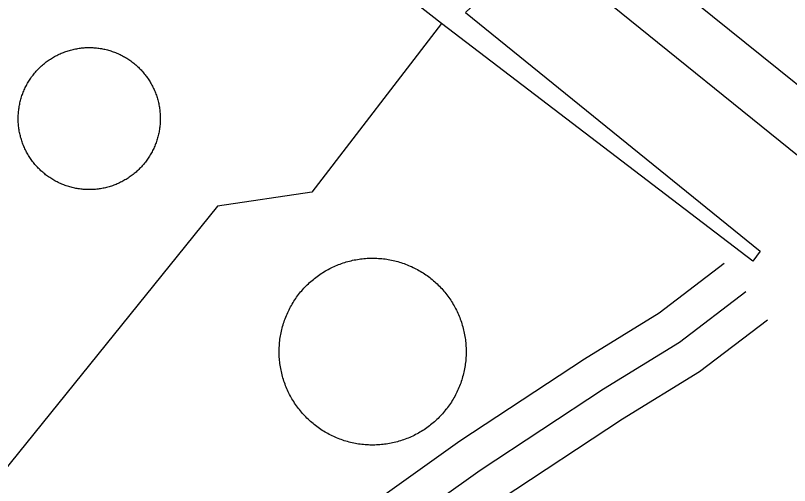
# Model space of a CAD drawing. Extents: x 3297753 to 3335611, y 652252 to 677623.
# Drawn here: x 3312663 to 3312989.3, y 659224.2 to 659422.4 of the extents above; entities that cross this region are included whole.
import ezdxf

# ---------------------------------------------------------------- set-up
doc = ezdxf.new("R2010")
doc.units = 0
for name, color, linetype in [('V-DOMW-TANK', 7, 'Continuous'), ('V-ROAD-CNTR', 7, 'Continuous'), ('V-TOPO-SHOR', 7, 'Continuous'), ('V-UTIL-LINE', 7, 'Continuous')]:
    doc.layers.add(name, color=color, linetype=linetype)

msp = doc.modelspace()

# ---------------------------------------------------------------- linework, layer by layer
at = {"layer": 'V-DOMW-TANK'}
for points in [[(3312664.16, 659379.34), (3312664.17, 659379.86), (3312664.19, 659380.38), (3312664.23, 659380.91), (3312664.26, 659381.43), (3312664.31, 659381.95), (3312664.37, 659382.47), (3312664.44, 659382.98), (3312664.51, 659383.5), (3312664.6, 659384.02), (3312664.69, 659384.53), (3312664.79, 659385.04), (3312664.91, 659385.55), (3312665.03, 659386.06), (3312665.15, 659386.57), (3312665.29, 659387.07), (3312665.44, 659387.58), (3312665.6, 659388.07), (3312665.76, 659388.57), (3312665.93, 659389.06), (3312666.12, 659389.55), (3312666.3, 659390.04), (3312666.5, 659390.53), (3312666.71, 659391), (3312666.92, 659391.48), (3312667.15, 659391.95), (3312667.38, 659392.42), (3312667.62, 659392.89), (3312667.87, 659393.34), (3312668.12, 659393.8), (3312668.39, 659394.25), (3312668.66, 659394.7), (3312668.94, 659395.14), (3312669.23, 659395.58), (3312669.52, 659396.01), (3312669.82, 659396.44), (3312670.13, 659396.86), (3312670.45, 659397.27), (3312670.77, 659397.68), (3312671.1, 659398.09), (3312671.44, 659398.48), (3312671.79, 659398.88), (3312672.14, 659399.26), (3312672.5, 659399.64), (3312672.86, 659400.02), (3312673.23, 659400.39), (3312673.61, 659400.75), (3312674, 659401.1), (3312674.39, 659401.45), (3312674.78, 659401.79), (3312675.19, 659402.12), (3312675.6, 659402.45), (3312676.01, 659402.77), (3312676.43, 659403.08), (3312676.85, 659403.39), (3312677.28, 659403.68), (3312677.72, 659403.97), (3312678.16, 659404.25), (3312678.6, 659404.53), (3312679.05, 659404.8), (3312679.5, 659405.06), (3312679.96, 659405.31), (3312680.43, 659405.55), (3312680.89, 659405.78), (3312681.37, 659406.01), (3312681.84, 659406.23), (3312682.32, 659406.44), (3312682.8, 659406.64), (3312683.28, 659406.83), (3312683.77, 659407.02), (3312684.27, 659407.19), (3312684.76, 659407.36), (3312685.26, 659407.52), (3312685.76, 659407.67), (3312686.26, 659407.81), (3312686.77, 659407.94), (3312687.28, 659408.07), (3312687.79, 659408.18), (3312688.3, 659408.29), (3312688.81, 659408.38), (3312689.33, 659408.47), (3312689.84, 659408.55), (3312690.36, 659408.62), (3312690.88, 659408.68), (3312691.4, 659408.73), (3312691.92, 659408.77), (3312692.44, 659408.81), (3312692.97, 659408.83), (3312693.49, 659408.85), (3312694.01, 659408.85), (3312694.53, 659408.85), (3312695.06, 659408.84), (3312695.58, 659408.82), (3312696.1, 659408.79), (3312696.62, 659408.75), (3312697.14, 659408.7), (3312697.66, 659408.64), (3312698.18, 659408.58), (3312698.7, 659408.5), (3312699.21, 659408.42), (3312699.73, 659408.32)], [(3312699.73, 659408.32), (3312700.24, 659408.22), (3312700.75, 659408.11), (3312701.26, 659407.99), (3312701.77, 659407.86), (3312702.27, 659407.72), (3312702.77, 659407.57), (3312703.27, 659407.42), (3312703.77, 659407.25), (3312704.26, 659407.08), (3312704.75, 659406.9), (3312705.24, 659406.71), (3312705.72, 659406.51), (3312706.2, 659406.3), (3312706.68, 659406.08), (3312707.15, 659405.86), (3312707.62, 659405.63), (3312708.08, 659405.39), (3312708.54, 659405.15), (3312709, 659404.89), (3312709.45, 659404.63), (3312709.89, 659404.35), (3312710.34, 659404.07), (3312710.77, 659403.79), (3312711.2, 659403.49), (3312711.63, 659403.19), (3312712.05, 659402.88), (3312712.47, 659402.56), (3312712.88, 659402.24), (3312713.28, 659401.91), (3312713.68, 659401.57), (3312714.07, 659401.23), (3312714.46, 659400.87), (3312714.84, 659400.52), (3312715.21, 659400.15), (3312715.58, 659399.78), (3312715.94, 659399.4), (3312716.29, 659399.02), (3312716.64, 659398.62), (3312716.98, 659398.23), (3312717.32, 659397.83), (3312717.64, 659397.42), (3312717.96, 659397), (3312718.28, 659396.59), (3312718.58, 659396.16), (3312718.88, 659395.73), (3312719.17, 659395.3), (3312719.45, 659394.86), (3312719.72, 659394.41), (3312719.99, 659393.96), (3312720.25, 659393.51), (3312720.5, 659393.05), (3312720.74, 659392.59), (3312720.98, 659392.12), (3312721.2, 659391.65), (3312721.42, 659391.17), (3312721.63, 659390.69), (3312721.83, 659390.21), (3312722.03, 659389.73), (3312722.21, 659389.24), (3312722.39, 659388.75), (3312722.55, 659388.25), (3312722.71, 659387.75), (3312722.86, 659387.25), (3312723, 659386.75), (3312723.14, 659386.24), (3312723.26, 659385.74), (3312723.38, 659385.23), (3312723.48, 659384.71), (3312723.58, 659384.2), (3312723.67, 659383.69), (3312723.74, 659383.17), (3312723.81, 659382.65), (3312723.88, 659382.13), (3312723.93, 659381.61), (3312723.97, 659381.09), (3312724, 659380.57), (3312724.03, 659380.05), (3312724.04, 659379.53), (3312724.05, 659379), (3312724.04, 659378.48), (3312724.04, 659377.96), (3312724.01, 659377.44), (3312723.98, 659376.91), (3312723.94, 659376.39), (3312723.9, 659375.87), (3312723.84, 659375.35), (3312723.77, 659374.83), (3312723.7, 659374.32), (3312723.61, 659373.8), (3312723.52, 659373.29), (3312723.41, 659372.77), (3312723.3, 659372.27), (3312723.18, 659371.76), (3312723.05, 659371.25), (3312722.91, 659370.74), (3312722.77, 659370.24), (3312722.61, 659369.74), (3312722.45, 659369.25), (3312722.27, 659368.75), (3312722.09, 659368.27)], [(3312678.76, 659353.19), (3312678.31, 659353.47), (3312677.87, 659353.74), (3312677.44, 659354.03), (3312677, 659354.33), (3312676.58, 659354.63), (3312676.16, 659354.94), (3312675.74, 659355.26), (3312675.33, 659355.58), (3312674.93, 659355.91), (3312674.53, 659356.25), (3312674.14, 659356.59), (3312673.75, 659356.95), (3312673.37, 659357.3), (3312672.99, 659357.67), (3312672.63, 659358.04), (3312672.27, 659358.42), (3312671.91, 659358.8), (3312671.57, 659359.19), (3312671.23, 659359.59), (3312670.89, 659359.99), (3312670.56, 659360.4), (3312670.24, 659360.81), (3312669.93, 659361.23), (3312669.63, 659361.66), (3312669.33, 659362.09), (3312669.04, 659362.52), (3312668.76, 659362.96), (3312668.48, 659363.41), (3312668.22, 659363.85), (3312667.96, 659364.31), (3312667.71, 659364.77), (3312667.46, 659365.23), (3312667.23, 659365.7), (3312667, 659366.17), (3312666.79, 659366.65), (3312666.58, 659367.12), (3312666.37, 659367.6), (3312666.18, 659368.09), (3312666, 659368.58), (3312665.82, 659369.07), (3312665.65, 659369.57), (3312665.5, 659370.07), (3312665.35, 659370.57), (3312665.2, 659371.07), (3312665.07, 659371.57), (3312664.95, 659372.08), (3312664.83, 659372.59), (3312664.73, 659373.11), (3312664.63, 659373.62), (3312664.54, 659374.13), (3312664.46, 659374.65), (3312664.39, 659375.17), (3312664.33, 659375.69), (3312664.28, 659376.2), (3312664.24, 659376.73), (3312664.2, 659377.25), (3312664.18, 659377.77), (3312664.17, 659378.3), (3312664.16, 659378.82), (3312664.16, 659379.34)], [(3312722.09, 659368.27), (3312721.91, 659367.78), (3312721.7, 659367.29), (3312721.5, 659366.82), (3312721.28, 659366.34), (3312721.06, 659365.87), (3312720.83, 659365.4), (3312720.59, 659364.93), (3312720.34, 659364.47), (3312720.08, 659364.02), (3312719.82, 659363.57), (3312719.54, 659363.12), (3312719.27, 659362.68), (3312718.98, 659362.24), (3312718.69, 659361.81), (3312718.38, 659361.38), (3312718.08, 659360.96), (3312717.76, 659360.55), (3312717.43, 659360.14), (3312717.1, 659359.73), (3312716.76, 659359.33), (3312716.42, 659358.94), (3312716.07, 659358.56), (3312715.71, 659358.17), (3312715.34, 659357.8), (3312714.97, 659357.43), (3312714.59, 659357.07), (3312714.21, 659356.72), (3312713.82, 659356.37), (3312713.42, 659356.03), (3312713.02, 659355.7), (3312712.61, 659355.37), (3312712.2, 659355.05), (3312711.78, 659354.74), (3312711.35, 659354.43), (3312710.93, 659354.14), (3312710.49, 659353.84), (3312710.05, 659353.56), (3312709.61, 659353.29), (3312709.16, 659353.02), (3312708.7, 659352.76), (3312708.25, 659352.51), (3312707.78, 659352.27), (3312707.31, 659352.04), (3312706.84, 659351.81), (3312706.37, 659351.59), (3312705.89, 659351.38), (3312705.41, 659351.18), (3312704.92, 659350.99), (3312704.43, 659350.8), (3312703.94, 659350.62), (3312703.45, 659350.46), (3312702.95, 659350.3), (3312702.45, 659350.15), (3312701.94, 659350.01), (3312701.44, 659349.87), (3312700.93, 659349.75), (3312700.42, 659349.64), (3312699.91, 659349.53), (3312699.4, 659349.44), (3312698.88, 659349.35), (3312698.36, 659349.27), (3312697.85, 659349.2), (3312697.33, 659349.14), (3312696.81, 659349.08), (3312696.29, 659349.04), (3312695.76, 659349.01), (3312695.24, 659348.98), (3312694.72, 659348.97), (3312694.2, 659348.96), (3312693.67, 659348.97), (3312693.15, 659348.98), (3312692.63, 659349), (3312692.11, 659349.03), (3312691.59, 659349.07), (3312691.07, 659349.12), (3312690.55, 659349.18), (3312690.03, 659349.24), (3312689.51, 659349.32), (3312689, 659349.4), (3312688.48, 659349.5), (3312687.97, 659349.6), (3312687.46, 659349.71), (3312686.95, 659349.83), (3312686.44, 659349.96), (3312685.94, 659350.1), (3312685.44, 659350.24), (3312684.94, 659350.4), (3312684.44, 659350.57), (3312683.95, 659350.74), (3312683.46, 659350.92), (3312682.97, 659351.11), (3312682.49, 659351.31), (3312682.01, 659351.52), (3312681.53, 659351.73), (3312681.06, 659351.95), (3312680.59, 659352.19), (3312680.13, 659352.43), (3312679.67, 659352.67), (3312679.21, 659352.93), (3312678.76, 659353.19)], [(3312774.28, 659277.66), (3312774.23, 659278.35), (3312774.2, 659279.04), (3312774.18, 659279.72), (3312774.17, 659280.41), (3312774.17, 659281.1), (3312774.18, 659281.79), (3312774.2, 659282.47), (3312774.24, 659283.16), (3312774.29, 659283.85), (3312774.35, 659284.53), (3312774.43, 659285.22), (3312774.51, 659285.9), (3312774.61, 659286.58), (3312774.72, 659287.26), (3312774.84, 659287.93), (3312774.97, 659288.61), (3312775.12, 659289.28), (3312775.27, 659289.95), (3312775.44, 659290.62), (3312775.62, 659291.28), (3312775.81, 659291.94), (3312776.02, 659292.6), (3312776.23, 659293.25), (3312776.46, 659293.9), (3312776.69, 659294.55), (3312776.94, 659295.19), (3312777.2, 659295.83), (3312777.47, 659296.46), (3312777.75, 659297.09), (3312778.04, 659297.71), (3312778.34, 659298.33), (3312778.66, 659298.94), (3312778.98, 659299.55), (3312779.32, 659300.15), (3312779.66, 659300.74), (3312780.02, 659301.33), (3312780.38, 659301.91), (3312780.76, 659302.49), (3312781.15, 659303.06), (3312781.54, 659303.62), (3312781.95, 659304.18), (3312782.36, 659304.72), (3312782.79, 659305.26), (3312783.22, 659305.8), (3312783.66, 659306.32), (3312784.12, 659306.84), (3312784.58, 659307.35), (3312785.05, 659307.85), (3312785.53, 659308.35), (3312786.01, 659308.83), (3312786.51, 659309.31), (3312787.01, 659309.78), (3312787.52, 659310.23), (3312788.05, 659310.69), (3312788.57, 659311.13), (3312789.11, 659311.56), (3312789.65, 659311.98), (3312790.2, 659312.39), (3312790.76, 659312.8), (3312791.32, 659313.19), (3312791.9, 659313.57), (3312792.47, 659313.94), (3312793.06, 659314.31), (3312793.65, 659314.66), (3312794.24, 659315), (3312794.84, 659315.33), (3312795.45, 659315.66), (3312796.06, 659315.97), (3312796.69, 659316.27), (3312797.31, 659316.56), (3312797.94, 659316.83), (3312798.57, 659317.1), (3312799.21, 659317.36), (3312799.85, 659317.6), (3312800.5, 659317.84), (3312801.15, 659318.06), (3312801.8, 659318.27), (3312802.46, 659318.47), (3312803.12, 659318.66), (3312803.79, 659318.83), (3312804.46, 659319), (3312805.12, 659319.15), (3312805.8, 659319.29), (3312806.47, 659319.42), (3312807.15, 659319.54), (3312807.83, 659319.65), (3312808.51, 659319.74), (3312809.2, 659319.82), (3312809.88, 659319.89), (3312810.56, 659319.95), (3312811.25, 659320), (3312811.94, 659320.03), (3312812.62, 659320.05), (3312813.31, 659320.07), (3312814, 659320.06), (3312814.69, 659320.05), (3312815.38, 659320.03), (3312816.06, 659319.99), (3312816.75, 659319.94), (3312817.43, 659319.88)], [(3312817.43, 659319.88), (3312818.12, 659319.8), (3312818.8, 659319.72), (3312819.48, 659319.62), (3312820.16, 659319.51), (3312820.83, 659319.39), (3312821.51, 659319.26), (3312822.18, 659319.11), (3312822.85, 659318.95), (3312823.52, 659318.79), (3312824.18, 659318.61), (3312824.85, 659318.42), (3312825.5, 659318.22), (3312826.15, 659318), (3312826.8, 659317.78), (3312827.45, 659317.54), (3312828.09, 659317.29), (3312828.73, 659317.03), (3312829.36, 659316.76), (3312829.99, 659316.48), (3312830.61, 659316.19), (3312831.23, 659315.89), (3312831.84, 659315.57), (3312832.45, 659315.25), (3312833.05, 659314.91), (3312833.64, 659314.57), (3312834.23, 659314.21), (3312834.81, 659313.85), (3312835.39, 659313.47), (3312835.96, 659313.09), (3312836.52, 659312.69), (3312837.08, 659312.28), (3312837.62, 659311.87), (3312838.16, 659311.44), (3312838.7, 659311.01), (3312839.22, 659310.57), (3312839.74, 659310.11), (3312840.25, 659309.65), (3312840.75, 659309.18), (3312841.25, 659308.7), (3312841.73, 659308.22), (3312842.21, 659307.72), (3312842.68, 659307.22), (3312843.14, 659306.7), (3312843.58, 659306.18), (3312844.03, 659305.66), (3312844.46, 659305.12), (3312844.88, 659304.58), (3312845.29, 659304.03), (3312845.7, 659303.47), (3312846.09, 659302.91), (3312846.47, 659302.34), (3312846.85, 659301.76), (3312847.21, 659301.17), (3312847.56, 659300.58), (3312847.9, 659299.99), (3312848.24, 659299.38), (3312848.56, 659298.78), (3312848.87, 659298.16), (3312849.17, 659297.55), (3312849.46, 659296.92)], [(3312849.46, 659296.92), (3312849.73, 659296.29), (3312850, 659295.66), (3312850.26, 659295.02), (3312850.5, 659294.38), (3312850.74, 659293.73), (3312850.96, 659293.08), (3312851.17, 659292.43), (3312851.37, 659291.77), (3312851.56, 659291.11), (3312851.73, 659290.44), (3312851.9, 659289.77), (3312852.05, 659289.1), (3312852.19, 659288.43), (3312852.32, 659287.76), (3312852.44, 659287.08), (3312852.55, 659286.4), (3312852.64, 659285.72), (3312852.72, 659285.03), (3312852.79, 659284.35), (3312852.85, 659283.67), (3312852.9, 659282.98), (3312852.94, 659282.29), (3312852.96, 659281.61), (3312852.97, 659280.92), (3312852.96, 659280.23), (3312852.95, 659279.54), (3312852.93, 659278.85), (3312852.89, 659278.17), (3312852.84, 659277.48), (3312852.78, 659276.8), (3312852.7, 659276.11), (3312852.62, 659275.43), (3312852.52, 659274.75), (3312852.41, 659274.07), (3312852.29, 659273.4), (3312852.16, 659272.72), (3312852.01, 659272.05), (3312851.86, 659271.38), (3312851.69, 659270.71), (3312851.51, 659270.05), (3312851.32, 659269.39), (3312851.12, 659268.73), (3312850.9, 659268.08), (3312850.68, 659267.43), (3312850.44, 659266.78), (3312850.19, 659266.14), (3312849.93, 659265.5), (3312849.66, 659264.87), (3312849.38, 659264.24), (3312849.09, 659263.62), (3312848.79, 659263), (3312848.47, 659262.39), (3312848.15, 659261.78), (3312847.81, 659261.18), (3312847.47, 659260.59), (3312847.11, 659260), (3312846.75, 659259.42), (3312846.37, 659258.84), (3312845.98, 659258.27), (3312845.59, 659257.71), (3312845.18, 659257.16), (3312844.77, 659256.61), (3312844.34, 659256.07), (3312843.91, 659255.53), (3312843.47, 659255.01), (3312843.02, 659254.49), (3312842.55, 659253.98), (3312842.08, 659253.48), (3312841.6, 659252.98), (3312841.12, 659252.5), (3312840.62, 659252.02), (3312840.12, 659251.55), (3312839.6, 659251.09), (3312839.08, 659250.64), (3312838.56, 659250.2), (3312838.02, 659249.77), (3312837.48, 659249.35), (3312836.93, 659248.94), (3312836.37, 659248.54), (3312835.81, 659248.14), (3312835.24, 659247.76), (3312834.66, 659247.39), (3312834.08, 659247.02), (3312833.48, 659246.67), (3312832.89, 659246.33), (3312832.29, 659245.99), (3312831.68, 659245.67), (3312831.06, 659245.36), (3312830.45, 659245.06), (3312829.82, 659244.77), (3312829.19, 659244.5), (3312828.56, 659244.23), (3312827.92, 659243.97), (3312827.28, 659243.73), (3312826.63, 659243.49), (3312825.98, 659243.27), (3312825.33, 659243.06), (3312824.67, 659242.86), (3312824.01, 659242.67), (3312823.34, 659242.49)], [(3312823.34, 659242.49), (3312822.67, 659242.33), (3312822, 659242.18), (3312821.33, 659242.04), (3312820.66, 659241.91), (3312819.98, 659241.79), (3312819.3, 659241.68), (3312818.62, 659241.59), (3312817.94, 659241.51), (3312817.25, 659241.44), (3312816.56, 659241.38), (3312815.88, 659241.33), (3312815.19, 659241.3), (3312814.5, 659241.27), (3312813.82, 659241.26), (3312813.13, 659241.27), (3312812.44, 659241.28), (3312811.76, 659241.31), (3312811.07, 659241.34), (3312810.38, 659241.39), (3312809.7, 659241.45), (3312809.01, 659241.53), (3312808.33, 659241.61), (3312807.65, 659241.71), (3312806.97, 659241.82), (3312806.3, 659241.94), (3312805.62, 659242.08), (3312804.95, 659242.22), (3312804.28, 659242.37), (3312803.61, 659242.54), (3312802.95, 659242.72), (3312802.29, 659242.91), (3312801.63, 659243.11), (3312800.98, 659243.33), (3312800.33, 659243.55), (3312799.68, 659243.79), (3312799.04, 659244.04), (3312798.4, 659244.3), (3312797.77, 659244.57), (3312797.14, 659244.85), (3312796.52, 659245.14), (3312795.9, 659245.44), (3312795.29, 659245.76), (3312794.68, 659246.08), (3312794.08, 659246.42), (3312793.49, 659246.76), (3312792.9, 659247.12), (3312792.32, 659247.48), (3312791.74, 659247.86), (3312791.17, 659248.24), (3312790.61, 659248.64), (3312790.06, 659249.05), (3312789.5, 659249.46), (3312788.97, 659249.89), (3312788.43, 659250.32), (3312787.91, 659250.76), (3312787.39, 659251.21), (3312786.88, 659251.67), (3312786.38, 659252.15), (3312785.88, 659252.62), (3312785.4, 659253.11), (3312784.92, 659253.61), (3312784.46, 659254.11), (3312784, 659254.62), (3312783.54, 659255.15), (3312783.1, 659255.67), (3312782.67, 659256.21), (3312782.25, 659256.75), (3312781.84, 659257.3), (3312781.44, 659257.86), (3312781.04, 659258.42), (3312780.66, 659258.99), (3312780.29, 659259.57), (3312779.92, 659260.16), (3312779.57, 659260.74), (3312779.23, 659261.34), (3312778.89, 659261.95), (3312778.57, 659262.55), (3312778.27, 659263.17), (3312777.96, 659263.78), (3312777.67, 659264.41), (3312777.4, 659265.04), (3312777.13, 659265.67), (3312776.87, 659266.31), (3312776.63, 659266.95), (3312776.39, 659267.6), (3312776.17, 659268.25), (3312775.96, 659268.9), (3312775.76, 659269.56), (3312775.57, 659270.22), (3312775.4, 659270.89), (3312775.23, 659271.55), (3312775.08, 659272.23), (3312774.94, 659272.9), (3312774.81, 659273.57), (3312774.69, 659274.25), (3312774.58, 659274.93), (3312774.49, 659275.61), (3312774.41, 659276.3), (3312774.34, 659276.98), (3312774.28, 659277.66)]]:
    msp.add_lwpolyline(points, dxfattribs=at)
at = {"layer": 'V-ROAD-CNTR'}
for points in [[(3312431.25, 659844.71), (3312456.84, 659824.16), (3313220.75, 659209.83)], [(3312172.07, 659522.76), (3312283.94, 659431.95), (3312408.33, 659329.05), (3312443.37, 659304.78), (3312470.06, 659290.76), (3312511.67, 659273.38), (3312552.17, 659257.61), (3312589.02, 659238.63), (3312622.35, 659219.3), (3312653.05, 659204.4), (3312679, 659189.39), (3312702.5, 659180.26), (3312726.96, 659173.99), (3312756.34, 659180.46), (3312780.52, 659193.13), (3312850.37, 659243.06), (3312902.81, 659277.56), (3312934.37, 659297.05), (3312961.74, 659317.96)], [(3312151.02, 659520.53), (3312274.43, 659420.35), (3312399.26, 659317.08), (3312435.58, 659291.93), (3312463.67, 659277.17), (3312506.06, 659259.47), (3312546, 659243.91), (3312581.82, 659225.46), (3312615.31, 659206.05), (3312646.01, 659191.14), (3312672.49, 659175.83), (3312697.9, 659165.95), (3312726.7, 659158.57), (3312761.53, 659166.24), (3312788.4, 659180.33), (3312858.86, 659230.69), (3312910.87, 659264.91), (3312942.88, 659284.68), (3312970.84, 659306.04)], [(3312153.26, 659499.39), (3312264.92, 659408.75), (3312390.2, 659305.12), (3312427.8, 659279.07), (3312457.27, 659263.58), (3312500.44, 659245.55), (3312539.83, 659230.22), (3312574.62, 659212.3), (3312608.26, 659192.8), (3312638.97, 659177.89), (3312665.98, 659162.27), (3312693.3, 659151.65), (3312726.44, 659143.15), (3312766.72, 659152.02), (3312796.28, 659167.53), (3312867.35, 659218.32), (3312918.94, 659252.26), (3312951.39, 659272.31), (3312979.95, 659294.11)]]:
    msp.add_lwpolyline(points, dxfattribs=at)
at = {"layer": 'V-TOPO-SHOR'}
msp.add_line((3312891.39, 659445.29), (3313004.32, 659353.98), dxfattribs=at)
at = {"layer": 'V-UTIL-LINE'}
for points in [[(3313182.04, 659812.01), (3313079.61, 659686.41), (3312906.22, 659473.76), (3312852.67, 659423.67), (3312976.91, 659323.04), (3312973.75, 659318.83), (3312842.59, 659419), (3312667.07, 659556.15), (3312471.06, 659720.36), (3312443.13, 659743.34), (3312364.57, 659804.69)], [(3312842.59, 659419), (3312787.93, 659347.95), (3312748.17, 659341.95), (3312586.77, 659141.96), (3312562.18, 659110.67), (3312566.64, 659078.28)]]:
    msp.add_lwpolyline(points, dxfattribs=at)

doc.saveas('drawing.dxf')
